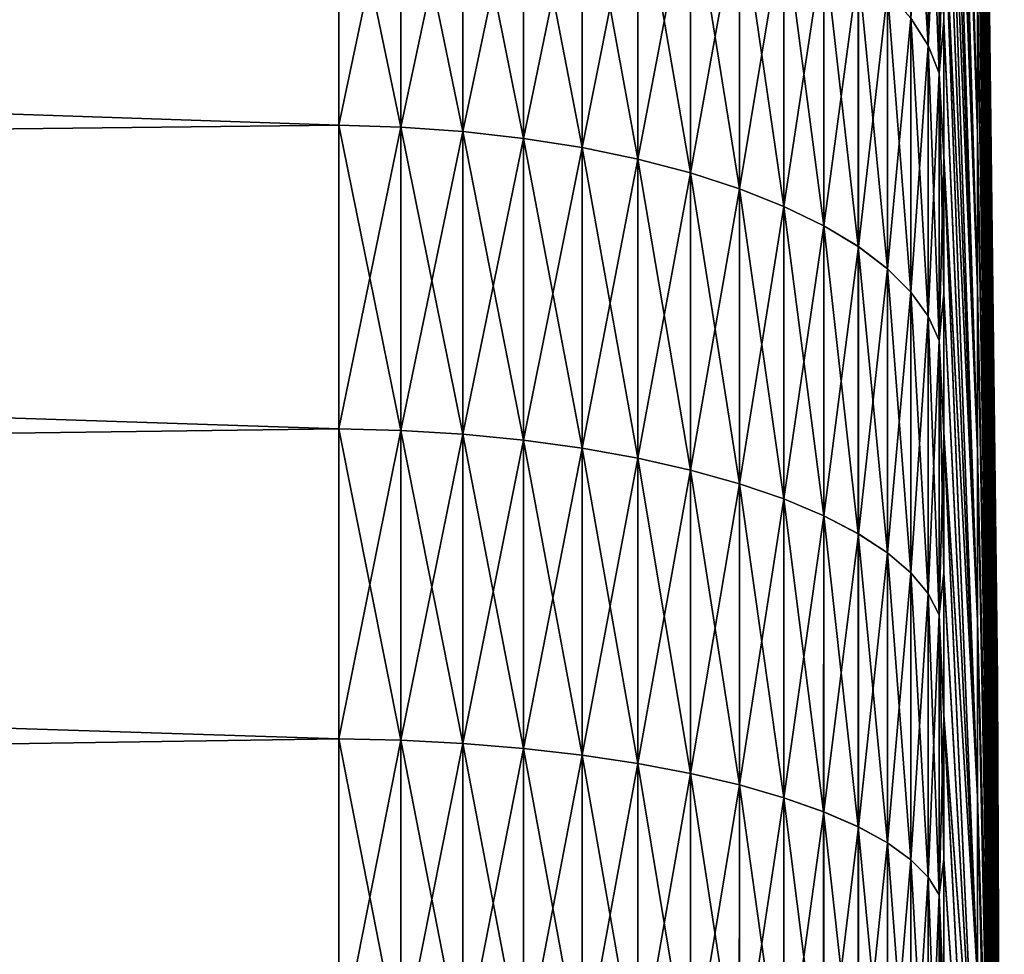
# Model space of a CAD drawing. Header units: metres. Extents: x -2 to 85, y -75 to 96.
# Tile 260 of 444: x 29.12 to 31.5, y -34.64 to -32.38. Entities that reach past the tile are written whole.
import ezdxf

# ---------------------------------------------------------------- set-up
doc = ezdxf.new("R2010")
doc.units = ezdxf.units.M
doc.layers.add('solid_20204500', color=7, linetype='CONTINUOUS')

msp = doc.modelspace()

# ---------------------------------------------------------------- linework, layer by layer
at = {"layer": 'solid_20204500'}
for points in [[(31.435064, -32.656528, 6.031534), (31.354046, -29.721312, 8.79753), (31.354046, -29.990807, 9.04357)], [(31.435064, -32.302101, 5.697899), (31.354046, -29.721312, 8.79753), (31.435064, -32.656528, 6.031534)], [(31.435064, -32.656528, -6.031534), (31.35405, -29.988592, -9.041337), (31.35405, -29.719158, -8.795232)], [(31.435064, -32.656528, -6.031534), (31.35405, -29.719158, -8.795232), (31.435064, -32.302101, -5.697899)], [(31.435064, -29.941954), (31.483782, -33.972858), (31.483782, -33.980206, -0.243153)], [(31.435064, -29.941954), (31.435064, -29.956656, 0.486533), (31.483782, -33.972858)], [(31.435064, -29.956656, -0.486533), (31.435064, -29.941954), (31.483782, -33.980206, -0.243153)], [(31.435064, -29.956656, 0.486533), (31.483782, -33.980206, 0.243153), (31.483782, -33.972858)], [(31.435064, -29.956656, 0.486533), (31.435064, -30.000706, 0.97129), (31.483782, -33.980206, 0.243153)], [(31.435064, -29.956656, -0.486533), (31.483782, -33.980206, -0.243153), (31.483782, -34.00222, -0.485418)], [(31.435064, -30.000706, -0.97129), (31.435064, -29.956656, -0.486533), (31.483782, -34.00222, -0.485418)], [(31.435064, -32.656528, 6.031534), (31.354046, -29.990807, 9.04357), (31.354046, -30.267609, 9.281356)], [(31.435064, -32.656528, -6.031534), (31.35405, -30.265339, -9.279192), (31.35405, -29.988592, -9.041337)], [(31.435064, -30.000706, 0.97129), (31.483782, -34.00222, 0.485418), (31.483782, -33.980206, 0.243153)], [(31.435064, -30.000706, 0.97129), (31.435064, -30.073946, 1.452503), (31.483782, -34.00222, 0.485418)], [(31.435064, -30.000706, -0.97129), (31.483782, -34.00222, -0.485418), (31.483782, -34.038826, -0.725912)], [(31.435064, -30.073946, -1.452503), (31.435064, -30.000706, -0.97129), (31.483782, -34.038826, -0.725912)], [(31.435064, -30.073946, 1.452503), (31.483782, -34.038826, 0.725912), (31.483782, -34.00222, 0.485418)], [(31.435064, -30.073946, 1.452503), (31.435064, -30.176105, 1.928417), (31.483782, -34.038826, 0.725912)], [(31.435064, -30.073946, -1.452503), (31.483782, -34.038826, -0.725912), (31.483782, -34.089882, -0.963758)], [(31.435064, -30.176105, -1.928417), (31.435064, -30.073946, -1.452503), (31.483782, -34.089882, -0.963758)], [(31.435064, -30.176105, 1.928417), (31.483782, -34.089882, 0.963758), (31.483782, -34.038826, 0.725912)], [(31.435064, -30.176105, 1.928417), (31.435064, -30.306814, 2.397293), (31.483782, -34.089882, 0.963758)], [(31.435064, -30.176105, -1.928417), (31.483782, -34.089882, -0.963758), (31.483782, -34.155205, -1.198087)], [(31.435064, -30.306814, -2.397293), (31.435064, -30.176105, -1.928417), (31.483782, -34.155205, -1.198087)], [(31.435064, -33.030449, 6.343161), (31.354046, -30.267609, 9.281356), (31.354046, -30.551468, 9.510674)], [(31.435064, -32.656528, 6.031534), (31.354046, -30.267609, 9.281356), (31.435064, -33.030449, 6.343161)], [(31.435064, -33.030449, -6.343161), (31.35405, -30.549143, -9.50858), (31.35405, -30.265339, -9.279192)], [(31.435064, -33.030449, -6.343161), (31.35405, -30.265339, -9.279192), (31.435064, -32.656528, -6.031534)], [(31.435064, -30.306814, 2.397293), (31.483782, -34.155205, 1.198087), (31.483782, -34.089882, 0.963758)], [(31.435064, -30.306814, 2.397293), (31.435064, -30.465595, 2.857423), (31.483782, -34.155205, 1.198087)], [(31.435064, -30.306814, -2.397293), (31.483782, -34.155205, -1.198087), (31.483782, -34.234558, -1.428044)], [(31.435064, -30.465595, -2.857423), (31.435064, -30.306814, -2.397293), (31.483782, -34.234558, -1.428044)], [(31.435064, -30.465595, 2.857423), (31.483782, -34.234558, 1.428044), (31.483782, -34.155205, 1.198087)], [(31.435064, -30.465595, 2.857423), (31.435064, -30.651869, 3.307125), (31.483782, -34.234558, 1.428044)], [(31.435064, -30.465595, -2.857423), (31.483782, -34.234558, -1.428044), (31.483782, -34.327652, -1.65279)], [(31.435064, -30.651869, -3.307125), (31.435064, -30.465595, -2.857423), (31.483782, -34.327652, -1.65279)], [(31.435064, -33.030449, 6.343161), (31.354046, -30.551468, 9.510674), (31.354046, -30.842123, 9.731312)], [(31.435064, -33.030449, -6.343161), (31.35405, -30.839746, -9.729292), (31.35405, -30.549143, -9.50858)], [(31.435064, -30.651869, 3.307125), (31.483782, -34.327652, 1.65279), (31.483782, -34.234558, 1.428044)], [(31.435064, -30.651869, 3.307125), (31.435064, -30.864954, 3.744761), (31.483782, -34.327652, 1.65279)], [(31.435064, -30.651869, -3.307125), (31.483782, -34.327652, -1.65279), (31.483782, -34.434143, -1.871505)], [(31.435064, -30.864954, -3.744761), (31.435064, -30.651869, -3.307125), (31.483782, -34.434143, -1.871505)], [(31.435064, -33.422508, 6.631642), (31.354046, -30.842123, 9.731312), (31.354046, -31.139307, 9.943069)], [(31.435064, -33.030449, 6.343161), (31.354046, -30.842123, 9.731312), (31.435064, -33.422508, 6.631642)], [(31.435064, -33.422508, -6.631642), (31.35405, -31.136885, -9.941126), (31.35405, -30.839746, -9.729292)], [(31.435064, -33.422508, -6.631642), (31.35405, -30.839746, -9.729292), (31.435064, -33.030449, -6.343161)], [(31.435064, -30.864954, 3.744761), (31.483782, -34.434143, 1.871505), (31.483782, -34.327652, 1.65279)], [(31.435064, -30.864954, 3.744761), (31.435064, -31.104074, 4.168732), (31.483782, -34.434143, 1.871505)], [(31.435064, -30.864954, -3.744761), (31.483782, -34.434143, -1.871505), (31.483782, -34.55365, -2.083392)], [(31.435064, -31.104074, -4.168732), (31.435064, -30.864954, -3.744761), (31.483782, -34.55365, -2.083392)], [(31.435064, -31.104074, 4.168732), (31.483782, -34.55365, 2.083392), (31.483782, -34.434143, 1.871505)], [(31.435064, -31.104074, 4.168732), (31.435064, -31.368359, 4.577492), (31.483782, -34.55365, 2.083392)], [(31.435064, -31.104074, -4.168732), (31.483782, -34.55365, -2.083392), (31.483782, -34.68573, -2.287677)], [(31.435064, -31.368359, -4.577492), (31.435064, -31.104074, -4.168732), (31.483782, -34.68573, -2.287677)], [(31.435064, -33.422508, 6.631642), (31.354046, -31.139307, 9.943069), (31.354044, -31.442751, 10.145753)], [(31.435064, -33.422508, -6.631642), (31.35405, -31.440289, -10.14389), (31.35405, -31.136885, -9.941126)], [(31.435064, -31.368359, 4.577492), (31.483782, -34.68573, 2.287677), (31.483782, -34.55365, 2.083392)], [(31.435064, -31.368359, 4.577492), (31.435064, -31.656839, 4.969549), (31.483782, -34.68573, 2.287677)], [(31.435064, -31.368359, -4.577492), (31.483782, -34.68573, -2.287677), (31.483782, -34.829903, -2.483613)], [(31.435064, -31.656839, -4.969549), (31.435064, -31.368359, -4.577492), (31.483782, -34.829903, -2.483613)], [(31.435064, -33.831268, 6.895925), (31.354044, -31.442751, 10.145753), (31.354044, -31.752176, 10.339179)], [(31.435064, -33.422508, 6.631642), (31.354044, -31.442751, 10.145753), (31.435064, -33.831268, 6.895925)], [(31.435064, -33.831268, -6.895925), (31.35405, -31.749676, -10.337397), (31.35405, -31.440289, -10.14389)], [(31.435064, -33.831268, -6.895925), (31.35405, -31.440289, -10.14389), (31.435064, -33.422508, -6.631642)], [(31.435064, -31.656839, 4.969549), (31.483782, -34.829903, 2.483613), (31.483782, -34.68573, 2.287677)], [(31.435064, -31.656839, 4.969549), (31.435064, -31.968466, 5.343473), (31.483782, -34.829903, 2.483613)], [(31.435064, -31.656839, -4.969549), (31.483782, -34.829903, -2.483613), (31.483782, -34.985641, -2.670488)], [(31.435064, -31.968466, -5.343473), (31.435064, -31.656839, -4.969549), (31.483782, -34.985641, -2.670488)], [(31.274366, -32.377644, -11.194932), (31.27437, -31.736223, -10.849078), (31.316031, -32.443272, -11.064257)], [(31.27437, -31.736223, -10.849078), (31.316036, -31.809338, -10.72244), (31.316031, -32.443272, -11.064257)], [(31.435064, -33.831268, 6.895925), (31.354044, -31.752176, 10.339179), (31.354044, -32.067303, 10.523171)], [(31.435064, -33.831268, -6.895925), (31.35405, -32.064766, -10.521469), (31.35405, -31.749676, -10.337397)], [(31.274426, -32.377644, 11.195197), (31.31609, -32.443272, 11.064522), (31.316093, -31.809338, 10.722704)], [(31.316031, -32.443272, -11.064257), (31.316036, -31.809338, -10.72244), (31.34268, -32.510456, -10.930484)], [(31.316036, -31.809338, -10.72244), (31.342684, -31.884186, -10.592799), (31.34268, -32.510456, -10.930484)], [(31.316093, -31.809338, 10.722704), (31.31609, -32.443272, 11.064522), (31.342741, -31.884186, 10.593064)], [(31.31609, -32.443272, 11.064522), (31.342737, -32.510456, 10.930749), (31.342741, -31.884186, 10.593064)], [(31.35405, -32.385269, -10.695939), (31.34268, -32.510456, -10.930484), (31.342684, -31.884186, -10.592799)], [(31.35405, -32.064766, -10.521469), (31.35405, -32.385269, -10.695939), (31.342684, -31.884186, -10.592799)], [(31.354044, -32.067303, 10.523171), (31.342741, -31.884186, 10.593064), (31.342737, -32.510456, 10.930749)], [(13.349999, -32.075829, 12.673226), (29.895048, -32.635792, 12.435767), (29.895052, -31.921793, 12.102829)], [(13.35, -32.075855, -12.673126), (29.895, -31.921738, -12.102802), (29.894997, -32.635738, -12.435747)], [(29.894997, -32.635738, -12.435747), (29.895, -31.921738, -12.102802), (30.044464, -32.640308, -12.425058)], [(29.895, -31.921738, -12.102802), (30.04447, -31.926918, -12.092395), (30.044464, -32.640308, -12.425058)], [(29.895052, -31.921793, 12.102829), (29.895048, -32.635792, 12.435767), (30.044535, -31.926918, 12.092667)], [(29.895048, -32.635792, 12.435767), (30.044531, -32.640308, 12.425329), (30.044535, -31.926918, 12.092667)], [(30.044464, -32.640308, -12.425058), (30.04447, -31.926918, -12.092395), (30.194118, -32.650955, -12.400377)], [(30.04447, -31.926918, -12.092395), (30.194124, -31.93898, -12.068376), (30.194118, -32.650955, -12.400377)], [(30.044535, -31.926918, 12.092667), (30.044531, -32.640308, 12.425329), (30.194189, -31.93898, 12.068646)], [(30.044531, -32.640308, 12.425329), (30.194185, -32.650955, 12.400648), (30.194189, -31.93898, 12.068646)], [(30.194118, -32.650955, -12.400377), (30.194124, -31.93898, -12.068376), (30.340282, -32.667545, -12.361913)], [(30.194124, -31.93898, -12.068376), (30.340288, -31.957781, -12.030941), (30.340282, -32.667545, -12.361913)], [(30.194189, -31.93898, 12.068646), (30.194185, -32.650955, 12.400648), (30.340353, -31.957781, 12.03121)], [(30.194185, -32.650955, 12.400648), (30.340349, -32.667545, 12.362183), (30.340353, -31.957781, 12.03121)], [(30.340282, -32.667545, -12.361913), (30.340288, -31.957781, -12.030941), (30.481457, -32.689915, -12.310059)], [(30.340288, -31.957781, -12.030941), (30.481461, -31.983128, -11.980474), (30.481457, -32.689915, -12.310059)], [(30.340353, -31.957781, 12.03121), (30.340349, -32.667545, 12.362183), (30.481525, -31.983128, 11.980743)], [(30.340349, -32.667545, 12.362183), (30.481522, -32.689915, 12.310328), (30.481525, -31.983128, 11.980743)], [(30.481457, -32.689915, -12.310059), (30.481461, -31.983128, -11.980474), (30.616186, -32.717827, -12.245348)], [(30.481461, -31.983128, -11.980474), (30.616192, -32.014755, -11.917497), (30.616186, -32.717827, -12.245348)], [(30.481525, -31.983128, 11.980743), (30.481522, -32.689915, 12.310328), (30.616255, -32.014755, 11.917765)], [(31.435064, -31.968466, 5.343473), (31.483782, -34.985641, 2.670488), (31.483782, -34.829903, 2.483613)], [(31.435064, -31.968466, 5.343473), (31.435064, -32.302101, 5.697899), (31.483782, -34.985641, 2.670488)], [(31.435064, -31.968466, -5.343473), (31.483782, -34.985641, -2.670488), (31.483782, -35.152382, -2.847618)], [(31.435064, -32.302101, -5.697899), (31.435064, -31.968466, -5.343473), (31.483782, -35.152382, -2.847618)], [(30.481522, -32.689915, 12.310328), (30.616251, -32.717827, 12.245616), (30.616255, -32.014755, 11.917765)], [(30.616186, -32.717827, -12.245348), (30.616192, -32.014755, -11.917497), (30.74309, -32.750999, -12.168446)], [(30.616192, -32.014755, -11.917497), (30.743095, -32.052345, -11.842653), (30.74309, -32.750999, -12.168446)], [(30.616255, -32.014755, 11.917765), (30.616251, -32.717827, 12.245616), (30.743158, -32.052345, 11.84292)], [(30.616251, -32.717827, 12.245616), (30.743155, -32.750999, 12.168713), (30.743158, -32.052345, 11.84292)], [(30.74309, -32.750999, -12.168446), (30.743095, -32.052345, -11.842653), (30.860863, -32.789093, -12.080142)], [(30.743095, -32.052345, -11.842653), (30.860868, -32.095505, -11.756714), (30.860863, -32.789093, -12.080142)], [(30.743158, -32.052345, 11.84292), (30.743155, -32.750999, 12.168713), (30.860931, -32.095505, 11.75698)], [(13.349999, -32.075829, 12.673226), (13.349999, -32.822105, 12.995996), (29.895048, -32.635792, 12.435767)], [(13.35, -32.822124, -12.995893), (13.35, -32.075855, -12.673126), (29.894997, -32.635738, -12.435747)], [(31.354044, -32.387844, 10.69756), (31.354044, -32.067303, 10.523171), (31.342737, -32.510456, 10.930749)], [(31.435064, -34.255238, 7.135046), (31.354044, -32.067303, 10.523171), (31.354044, -32.387844, 10.69756)], [(31.435064, -33.831268, 6.895925), (31.354044, -32.067303, 10.523171), (31.435064, -34.255238, 7.135046)], [(31.435064, -34.255238, -7.135046), (31.35405, -32.385269, -10.695939), (31.35405, -32.064766, -10.521469)], [(31.435064, -34.255238, -7.135046), (31.35405, -32.064766, -10.521469), (31.435064, -33.831268, -6.895925)], [(30.743155, -32.750999, 12.168713), (30.860928, -32.789093, 12.080409), (30.860931, -32.095505, 11.75698)], [(30.860863, -32.789093, -12.080142), (30.860868, -32.095505, -11.756714), (30.968294, -32.831711, -11.981344)], [(30.860868, -32.095505, -11.756714), (30.9683, -32.143795, -11.660561), (30.968294, -32.831711, -11.981344)], [(30.860931, -32.095505, 11.75698), (30.860928, -32.789093, 12.080409), (30.968363, -32.143795, 11.660827)], [(30.860928, -32.789093, 12.080409), (30.968359, -32.831711, 11.98161), (30.968363, -32.143795, 11.660827)], [(30.968294, -32.831711, -11.981344), (30.9683, -32.143795, -11.660561), (31.064281, -32.878414, -11.873067)], [(30.9683, -32.143795, -11.660561), (31.064287, -32.19672, -11.555182), (31.064281, -32.878414, -11.873067)], [(30.968363, -32.143795, 11.660827), (30.968359, -32.831711, 11.98161), (31.064348, -32.19672, 11.555449)], [(30.968359, -32.831711, 11.98161), (31.064346, -32.878414, 11.873333), (31.064348, -32.19672, 11.555449)], [(31.064281, -32.878414, -11.873067), (31.064287, -32.19672, -11.555182), (31.147839, -32.92873, -11.756424)], [(31.064287, -32.19672, -11.555182), (31.147844, -32.253731, -11.441663), (31.147839, -32.92873, -11.756424)], [(31.064348, -32.19672, 11.555449), (31.064346, -32.878414, 11.873333), (31.147905, -32.253731, 11.441928)], [(31.064346, -32.878414, 11.873333), (31.147902, -32.92873, 11.756689), (31.147905, -32.253731, 11.441928)], [(31.147839, -32.92873, -11.756424), (31.147844, -32.253731, -11.441663), (31.218105, -32.98214, -11.632613)], [(31.147844, -32.253731, -11.441663), (31.218111, -32.314247, -11.321166), (31.218105, -32.98214, -11.632613)], [(31.147905, -32.253731, 11.441928), (31.147902, -32.92873, 11.756689), (31.21817, -32.314247, 11.321431)], [(31.147902, -32.92873, 11.756689), (31.218168, -32.98214, 11.632877), (31.21817, -32.314247, 11.321431)], [(31.218105, -32.98214, -11.632613), (31.218111, -32.314247, -11.321166), (31.274361, -33.03809, -11.502906)], [(31.218111, -32.314247, -11.321166), (31.274366, -32.377644, -11.194932), (31.274361, -33.03809, -11.502906)], [(31.21817, -32.314247, 11.321431), (31.218168, -32.98214, 11.632877), (31.274426, -32.377644, 11.195197)], [(31.435064, -32.302101, 5.697899), (31.483782, -35.152382, 2.847618), (31.483782, -34.985641, 2.670488)], [(31.435064, -32.302101, 5.697899), (31.435064, -32.656528, 6.031534), (31.483782, -35.152382, 2.847618)], [(31.435064, -32.302101, -5.697899), (31.483782, -35.152382, -2.847618), (31.483782, -35.329514, -3.014358)], [(31.435064, -32.656528, -6.031534), (31.435064, -32.302101, -5.697899), (31.483782, -35.329514, -3.014358)], [(31.218168, -32.98214, 11.632877), (31.274422, -33.03809, 11.503171), (31.274426, -32.377644, 11.195197)], [(31.274361, -33.03809, -11.502906), (31.274366, -32.377644, -11.194932), (31.316027, -33.096008, -11.368636)], [(31.274366, -32.377644, -11.194932), (31.316031, -32.443272, -11.064257), (31.316027, -33.096008, -11.368636)], [(31.274426, -32.377644, 11.195197), (31.274422, -33.03809, 11.503171), (31.31609, -32.443272, 11.064522)], [(31.35405, -32.385269, -10.695939), (31.35405, -32.710896, -10.860648), (31.34268, -32.510456, -10.930484)], [(31.354044, -32.713501, 10.862188), (31.354044, -32.387844, 10.69756), (31.342737, -32.510456, 10.930749)], [(31.435064, -34.255238, 7.135046), (31.354044, -32.387844, 10.69756), (31.354044, -32.713501, 10.862188)], [(31.435064, -34.255238, -7.135046), (31.35405, -32.710896, -10.860648), (31.35405, -32.385269, -10.695939)], [(31.274422, -33.03809, 11.503171), (31.316088, -33.096008, 11.3689), (31.31609, -32.443272, 11.064522)], [(31.316027, -33.096008, -11.368636), (31.316031, -32.443272, -11.064257), (31.342674, -33.155296, -11.231183)], [(31.316031, -32.443272, -11.064257), (31.34268, -32.510456, -10.930484), (31.342674, -33.155296, -11.231183)], [(31.31609, -32.443272, 11.064522), (31.316088, -33.096008, 11.3689), (31.342737, -32.510456, 10.930749)], [(31.316088, -33.096008, 11.3689), (31.342735, -33.155296, 11.231447), (31.342737, -32.510456, 10.930749)], [(31.35405, -33.041344, -11.015446), (31.342674, -33.155296, -11.231183), (31.34268, -32.510456, -10.930484)], [(31.35405, -32.710896, -10.860648), (31.35405, -33.041344, -11.015446), (31.34268, -32.510456, -10.930484)], [(31.354044, -32.713501, 10.862188), (31.342737, -32.510456, 10.930749), (31.342735, -33.155296, 11.231447)], [(13.349999, -32.822105, 12.995996), (29.895046, -33.367935, 12.726628), (29.895048, -32.635792, 12.435767)], [(13.35, -32.822124, -12.995893), (29.894997, -32.635738, -12.435747), (29.894993, -33.367889, -12.726612)], [(29.894993, -33.367889, -12.726612), (29.894997, -32.635738, -12.435747), (30.044458, -33.371834, -12.715678)], [(29.894997, -32.635738, -12.435747), (30.044464, -32.640308, -12.425058), (30.044458, -33.371834, -12.715678)], [(29.895048, -32.635792, 12.435767), (29.895046, -33.367935, 12.726628), (30.044531, -32.640308, 12.425329)], [(29.895046, -33.367935, 12.726628), (30.044527, -33.371834, 12.715949), (30.044531, -32.640308, 12.425329)], [(30.044458, -33.371834, -12.715678), (30.044464, -32.640308, -12.425058), (30.194113, -33.381027, -12.69042)], [(30.044464, -32.640308, -12.425058), (30.194118, -32.650955, -12.400377), (30.194113, -33.381027, -12.69042)], [(30.044531, -32.640308, 12.425329), (30.044527, -33.371834, 12.715949), (30.194185, -32.650955, 12.400648)], [(30.044527, -33.371834, 12.715949), (30.194181, -33.381027, 12.690691), (30.194185, -32.650955, 12.400648)], [(30.194113, -33.381027, -12.69042), (30.194118, -32.650955, -12.400377), (30.340279, -33.395355, -12.651056)], [(30.194118, -32.650955, -12.400377), (30.340282, -32.667545, -12.361913), (30.340279, -33.395355, -12.651056)], [(30.194185, -32.650955, 12.400648), (30.194181, -33.381027, 12.690691), (30.340349, -32.667545, 12.362183)], [(30.194181, -33.381027, 12.690691), (30.340345, -33.395355, 12.651325), (30.340349, -32.667545, 12.362183)], [(30.340279, -33.395355, -12.651056), (30.340282, -32.667545, -12.361913), (30.481451, -33.414669, -12.597989)], [(30.340282, -32.667545, -12.361913), (30.481457, -32.689915, -12.310059), (30.481451, -33.414669, -12.597989)], [(30.340349, -32.667545, 12.362183), (30.340345, -33.395355, 12.651325), (30.481522, -32.689915, 12.310328)], [(31.435064, -32.656528, 6.031534), (31.483782, -35.329514, 3.014358), (31.483782, -35.152382, 2.847618)], [(31.435064, -32.656528, 6.031534), (31.435064, -33.030449, 6.343161), (31.483782, -35.329514, 3.014358)], [(31.435064, -32.656528, -6.031534), (31.483782, -35.329514, -3.014358), (31.483782, -35.516388, -3.170099)], [(31.435064, -33.030449, -6.343161), (31.435064, -32.656528, -6.031534), (31.483782, -35.516388, -3.170099)], [(30.340345, -33.395355, 12.651325), (30.481518, -33.414669, 12.598258), (30.481522, -32.689915, 12.310328)], [(30.481451, -33.414669, -12.597989), (30.481457, -32.689915, -12.310059), (30.61618, -33.438774, -12.531765)], [(30.481457, -32.689915, -12.310059), (30.616186, -32.717827, -12.245348), (30.61618, -33.438774, -12.531765)], [(30.481522, -32.689915, 12.310328), (30.481518, -33.414669, 12.598258), (30.616251, -32.717827, 12.245616)], [(30.481518, -33.414669, 12.598258), (30.616247, -33.438774, 12.532033), (30.616251, -32.717827, 12.245616)], [(30.61618, -33.438774, -12.531765), (30.616186, -32.717827, -12.245348), (30.743084, -33.467419, -12.453064)], [(30.616186, -32.717827, -12.245348), (30.74309, -32.750999, -12.168446), (30.743084, -33.467419, -12.453064)], [(30.616251, -32.717827, 12.245616), (30.616247, -33.438774, 12.532033), (30.743155, -32.750999, 12.168713)], [(31.354044, -33.04398, 11.016904), (31.354044, -32.713501, 10.862188), (31.342735, -33.155296, 11.231447)], [(31.435064, -34.692875, 7.348131), (31.354044, -32.713501, 10.862188), (31.354044, -33.04398, 11.016904)], [(31.435064, -34.255238, 7.135046), (31.354044, -32.713501, 10.862188), (31.435064, -34.692875, 7.348131)], [(31.435064, -34.692875, -7.348131), (31.35405, -33.041344, -11.015446), (31.35405, -32.710896, -10.860648)], [(31.435064, -34.692875, -7.348131), (31.35405, -32.710896, -10.860648), (31.435064, -34.255238, -7.135046)], [(30.616247, -33.438774, 12.532033), (30.743151, -33.467419, 12.453331), (30.743155, -32.750999, 12.168713)], [(30.743084, -33.467419, -12.453064), (30.74309, -32.750999, -12.168446), (30.860857, -33.500313, -12.362695)], [(30.74309, -32.750999, -12.168446), (30.860863, -32.789093, -12.080142), (30.860857, -33.500313, -12.362695)], [(30.743155, -32.750999, 12.168713), (30.743151, -33.467419, 12.453331), (30.860928, -32.789093, 12.080409)], [(30.743151, -33.467419, 12.453331), (30.860924, -33.500313, 12.362962), (30.860928, -32.789093, 12.080409)], [(30.860857, -33.500313, -12.362695), (30.860863, -32.789093, -12.080142), (30.96829, -33.537113, -12.261586)], [(30.860863, -32.789093, -12.080142), (30.968294, -32.831711, -11.981344), (30.96829, -33.537113, -12.261586)], [(30.860928, -32.789093, 12.080409), (30.860924, -33.500313, 12.362962), (30.968359, -32.831711, 11.98161)], [(13.349999, -32.822105, 12.995996), (13.349999, -33.585873, 13.274864), (29.895046, -33.367935, 12.726628)], [(13.35, -33.585888, -13.274757), (13.35, -32.822124, -12.995893), (29.894993, -33.367889, -12.726612)], [(30.860924, -33.500313, 12.362962), (30.968355, -33.537113, 12.261852), (30.968359, -32.831711, 11.98161)], [(30.96829, -33.537113, -12.261586), (30.968294, -32.831711, -11.981344), (31.064278, -33.577442, -12.150777)], [(30.968294, -32.831711, -11.981344), (31.064281, -32.878414, -11.873067), (31.064278, -33.577442, -12.150777)], [(30.968359, -32.831711, 11.98161), (30.968355, -33.537113, 12.261852), (31.064346, -32.878414, 11.873333)], [(30.968355, -33.537113, 12.261852), (31.064342, -33.577442, 12.151042), (31.064346, -32.878414, 11.873333)], [(31.064278, -33.577442, -12.150777), (31.064281, -32.878414, -11.873067), (31.147833, -33.620892, -12.031405)], [(31.064281, -32.878414, -11.873067), (31.147839, -32.92873, -11.756424), (31.147833, -33.620892, -12.031405)], [(31.064346, -32.878414, 11.873333), (31.064342, -33.577442, 12.151042), (31.147902, -32.92873, 11.756689)], [(31.064342, -33.577442, 12.151042), (31.147898, -33.620892, 12.031671), (31.147902, -32.92873, 11.756689)], [(31.147833, -33.620892, -12.031405), (31.147839, -32.92873, -11.756424), (31.218102, -33.667007, -11.904698)], [(31.147839, -32.92873, -11.756424), (31.218105, -32.98214, -11.632613), (31.218102, -33.667007, -11.904698)], [(31.147902, -32.92873, 11.756689), (31.147898, -33.620892, 12.031671), (31.218168, -32.98214, 11.632877)], [(31.147898, -33.620892, 12.031671), (31.218164, -33.667007, 11.904963), (31.218168, -32.98214, 11.632877)], [(31.218102, -33.667007, -11.904698), (31.218105, -32.98214, -11.632613), (31.274357, -33.715324, -11.771957)], [(31.218105, -32.98214, -11.632613), (31.274361, -33.03809, -11.502906), (31.274357, -33.715324, -11.771957)], [(31.218168, -32.98214, 11.632877), (31.218164, -33.667007, 11.904963), (31.274422, -33.03809, 11.503171)], [(31.435064, -33.030449, 6.343161), (31.483782, -35.516388, 3.170099), (31.483782, -35.329514, 3.014358)], [(31.435064, -33.030449, 6.343161), (31.435064, -33.422508, 6.631642), (31.483782, -35.516388, 3.170099)], [(31.435064, -33.030449, -6.343161), (31.483782, -35.516388, -3.170099), (31.483782, -35.712322, -3.314272)], [(31.435064, -33.422508, -6.631642), (31.435064, -33.030449, -6.343161), (31.483782, -35.712322, -3.314272)], [(31.218164, -33.667007, 11.904963), (31.27442, -33.715324, 11.772223), (31.274422, -33.03809, 11.503171)], [(31.274357, -33.715324, -11.771957), (31.274361, -33.03809, -11.502906), (31.316021, -33.765335, -11.634547)], [(31.274361, -33.03809, -11.502906), (31.316027, -33.096008, -11.368636), (31.316021, -33.765335, -11.634547)], [(31.274422, -33.03809, 11.503171), (31.27442, -33.715324, 11.772223), (31.316088, -33.096008, 11.3689)], [(31.35405, -33.041344, -11.015446), (31.35405, -33.376316, -11.160191), (31.342674, -33.155296, -11.231183)], [(31.354044, -33.378979, 11.161566), (31.354044, -33.04398, 11.016904), (31.342735, -33.155296, 11.231447)], [(31.435064, -34.692875, 7.348131), (31.354044, -33.04398, 11.016904), (31.354044, -33.378979, 11.161566)], [(31.435064, -34.692875, -7.348131), (31.35405, -33.376316, -11.160191), (31.35405, -33.041344, -11.015446)], [(31.27442, -33.715324, 11.772223), (31.316084, -33.765335, 11.634812), (31.316088, -33.096008, 11.3689)], [(31.316021, -33.765335, -11.634547), (31.316027, -33.096008, -11.368636), (31.34267, -33.816536, -11.493879)], [(31.316027, -33.096008, -11.368636), (31.342674, -33.155296, -11.231183), (31.34267, -33.816536, -11.493879)], [(31.316088, -33.096008, 11.3689), (31.316084, -33.765335, 11.634812), (31.342735, -33.155296, 11.231447)], [(31.316084, -33.765335, 11.634812), (31.342731, -33.816536, 11.494143), (31.342735, -33.155296, 11.231447)], [(31.35405, -33.715508, -11.294753), (31.34267, -33.816536, -11.493879), (31.342674, -33.155296, -11.231183)], [(31.35405, -33.376316, -11.160191), (31.35405, -33.715508, -11.294753), (31.342674, -33.155296, -11.231183)], [(31.354044, -33.378979, 11.161566), (31.342735, -33.155296, 11.231447), (31.342731, -33.816536, 11.494143)], [(13.349999, -33.585873, 13.274864), (29.895042, -34.115757, 12.974425), (29.895046, -33.367935, 12.726628)], [(13.35, -33.585888, -13.274757), (29.894993, -33.367889, -12.726612), (29.894987, -34.115715, -12.974415)], [(29.894987, -34.115715, -12.974415), (29.894993, -33.367889, -12.726612), (30.044455, -34.119022, -12.963272)], [(29.894993, -33.367889, -12.726612), (30.044458, -33.371834, -12.715678), (30.044455, -34.119022, -12.963272)], [(29.895046, -33.367935, 12.726628), (29.895042, -34.115757, 12.974425), (30.044527, -33.371834, 12.715949)], [(29.895042, -34.115757, 12.974425), (30.044523, -34.119022, 12.963543), (30.044527, -33.371834, 12.715949)], [(30.044455, -34.119022, -12.963272), (30.044458, -33.371834, -12.715678), (30.194109, -34.126728, -12.937523)], [(30.044458, -33.371834, -12.715678), (30.194113, -33.381027, -12.69042), (30.194109, -34.126728, -12.937523)], [(30.044527, -33.371834, 12.715949), (30.044523, -34.119022, 12.963543), (30.194181, -33.381027, 12.690691)], [(30.044523, -34.119022, 12.963543), (30.194178, -34.126728, 12.937793), (30.194181, -33.381027, 12.690691)], [(30.194109, -34.126728, -12.937523), (30.194113, -33.381027, -12.69042), (30.340273, -34.138744, -12.897391)], [(30.194113, -33.381027, -12.69042), (30.340279, -33.395355, -12.651056), (30.340273, -34.138744, -12.897391)], [(30.194181, -33.381027, 12.690691), (30.194178, -34.126728, 12.937793), (30.340345, -33.395355, 12.651325)], [(31.354044, -33.718189, 11.296041), (31.354044, -33.378979, 11.161566), (31.342731, -33.816536, 11.494143)], [(31.435064, -35.142578, 7.534404), (31.354044, -33.378979, 11.161566), (31.354044, -33.718189, 11.296041)], [(31.435064, -34.692875, 7.348131), (31.354044, -33.378979, 11.161566), (31.435064, -35.142578, 7.534404)], [(31.435064, -35.142578, -7.534404), (31.35405, -33.715508, -11.294753), (31.35405, -33.376316, -11.160191)], [(31.435064, -35.142578, -7.534404), (31.35405, -33.376316, -11.160191), (31.435064, -34.692875, -7.348131)], [(30.194178, -34.126728, 12.937793), (30.340342, -34.138744, 12.897661), (30.340345, -33.395355, 12.651325)], [(30.340273, -34.138744, -12.897391), (30.340279, -33.395355, -12.651056), (30.481445, -34.154942, -12.843291)], [(30.340279, -33.395355, -12.651056), (30.481451, -33.414669, -12.597989), (30.481445, -34.154942, -12.843291)], [(30.340345, -33.395355, 12.651325), (30.340342, -34.138744, 12.897661), (30.481518, -33.414669, 12.598258)], [(30.340342, -34.138744, 12.897661), (30.481514, -34.154942, 12.84356), (30.481518, -33.414669, 12.598258)], [(30.481445, -34.154942, -12.843291), (30.481451, -33.414669, -12.597989), (30.616177, -34.175156, -12.775778)], [(30.481451, -33.414669, -12.597989), (30.61618, -33.438774, -12.531765), (30.616177, -34.175156, -12.775778)], [(30.481518, -33.414669, 12.598258), (30.481514, -34.154942, 12.84356), (30.616247, -33.438774, 12.532033)], [(30.481514, -34.154942, 12.84356), (30.616243, -34.175156, 12.776046), (30.616247, -33.438774, 12.532033)], [(30.616177, -34.175156, -12.775778), (30.61618, -33.438774, -12.531765), (30.74308, -34.199173, -12.695544)], [(30.61618, -33.438774, -12.531765), (30.743084, -33.467419, -12.453064), (30.74308, -34.199173, -12.695544)], [(30.616247, -33.438774, 12.532033), (30.616243, -34.175156, 12.776046), (30.743151, -33.467419, 12.453331)], [(31.435064, -33.422508, 6.631642), (31.483782, -35.712322, 3.314272), (31.483782, -35.516388, 3.170099)], [(31.435064, -33.422508, 6.631642), (31.435064, -33.831268, 6.895925), (31.483782, -35.712322, 3.314272)], [(31.435064, -33.422508, -6.631642), (31.483782, -35.712322, -3.314272), (31.483782, -35.916607, -3.446352)], [(31.435064, -33.831268, -6.895925), (31.435064, -33.422508, -6.631642), (31.483782, -35.916607, -3.446352)], [(30.616243, -34.175156, 12.776046), (30.743147, -34.199173, 12.695812), (30.743151, -33.467419, 12.453331)], [(30.74308, -34.199173, -12.695544), (30.743084, -33.467419, -12.453064), (30.860853, -34.226757, -12.603415)], [(30.743084, -33.467419, -12.453064), (30.860857, -33.500313, -12.362695), (30.860853, -34.226757, -12.603415)], [(30.743151, -33.467419, 12.453331), (30.743147, -34.199173, 12.695812), (30.860924, -33.500313, 12.362962)], [(30.743147, -34.199173, 12.695812), (30.86092, -34.226757, 12.603683), (30.860924, -33.500313, 12.362962)], [(30.860853, -34.226757, -12.603415), (30.860857, -33.500313, -12.362695), (30.968285, -34.257614, -12.500339)], [(30.860857, -33.500313, -12.362695), (30.96829, -33.537113, -12.261586), (30.968285, -34.257614, -12.500339)], [(30.860924, -33.500313, 12.362962), (30.86092, -34.226757, 12.603683), (30.968355, -33.537113, 12.261852)], [(30.86092, -34.226757, 12.603683), (30.968351, -34.257614, 12.500605), (30.968355, -33.537113, 12.261852)], [(30.968285, -34.257614, -12.500339), (30.96829, -33.537113, -12.261586), (31.064272, -34.291435, -12.387371)], [(30.96829, -33.537113, -12.261586), (31.064278, -33.577442, -12.150777), (31.064272, -34.291435, -12.387371)], [(30.968355, -33.537113, 12.261852), (30.968351, -34.257614, 12.500605), (31.064342, -33.577442, 12.151042)], [(30.968351, -34.257614, 12.500605), (31.064339, -34.291435, 12.387637), (31.064342, -33.577442, 12.151042)], [(31.064272, -34.291435, -12.387371), (31.064278, -33.577442, -12.150777), (31.147829, -34.327869, -12.265676)], [(31.064278, -33.577442, -12.150777), (31.147833, -33.620892, -12.031405), (31.147829, -34.327869, -12.265676)], [(31.064342, -33.577442, 12.151042), (31.064339, -34.291435, 12.387637), (31.147898, -33.620892, 12.031671)], [(13.349999, -33.585873, 13.274864), (13.349999, -34.364552, 13.508889), (29.895042, -34.115757, 12.974425)], [(13.35, -34.364563, -13.50878), (13.35, -33.585888, -13.274757), (29.894987, -34.115715, -12.974415)], [(31.064339, -34.291435, 12.387637), (31.147894, -34.327869, 12.265941), (31.147898, -33.620892, 12.031671)], [(31.147829, -34.327869, -12.265676), (31.147833, -33.620892, -12.031405), (31.218096, -34.366543, -12.136501)], [(31.147833, -33.620892, -12.031405), (31.218102, -33.667007, -11.904698), (31.218096, -34.366543, -12.136501)], [(31.147898, -33.620892, 12.031671), (31.147894, -34.327869, 12.265941), (31.218164, -33.667007, 11.904963)], [(31.147894, -34.327869, 12.265941), (31.218161, -34.366543, 12.136766), (31.218164, -33.667007, 11.904963)], [(31.218096, -34.366543, -12.136501), (31.218102, -33.667007, -11.904698), (31.274351, -34.407055, -12.001177)], [(31.218102, -33.667007, -11.904698), (31.274357, -33.715324, -11.771957), (31.274351, -34.407055, -12.001177)], [(31.218164, -33.667007, 11.904963), (31.218161, -34.366543, 12.136766), (31.27442, -33.715324, 11.772223)], [(31.218161, -34.366543, 12.136766), (31.274416, -34.407055, 12.001441), (31.27442, -33.715324, 11.772223)], [(31.274351, -34.407055, -12.001177), (31.274357, -33.715324, -11.771957), (31.316017, -34.448994, -11.861091)], [(31.274357, -33.715324, -11.771957), (31.316021, -33.765335, -11.634547), (31.316017, -34.448994, -11.861091)], [(31.27442, -33.715324, 11.772223), (31.274416, -34.407055, 12.001441), (31.316084, -33.765335, 11.634812)], [(31.35405, -33.715508, -11.294753), (31.35405, -34.058613, -11.41901), (31.34267, -33.816536, -11.493879)], [(31.354044, -34.061291, 11.420206), (31.354044, -33.718189, 11.296041), (31.342731, -33.816536, 11.494143)], [(31.435064, -35.142578, 7.534404), (31.354044, -33.718189, 11.296041), (31.354044, -34.061291, 11.420206)], [(31.435064, -35.142578, -7.534404), (31.35405, -34.058613, -11.41901), (31.35405, -33.715508, -11.294753)], [(31.274416, -34.407055, 12.001441), (31.31608, -34.448994, 11.861355), (31.316084, -33.765335, 11.634812)], [(31.316017, -34.448994, -11.861091), (31.316021, -33.765335, -11.634547), (31.342665, -34.491928, -11.717684)], [(31.316021, -33.765335, -11.634547), (31.34267, -33.816536, -11.493879), (31.342665, -34.491928, -11.717684)], [(31.316084, -33.765335, 11.634812), (31.31608, -34.448994, 11.861355), (31.342731, -33.816536, 11.494143)], [(31.31608, -34.448994, 11.861355), (31.342728, -34.491928, 11.717948), (31.342731, -33.816536, 11.494143)], [(31.35405, -34.405315, -11.532849), (31.342665, -34.491928, -11.717684), (31.34267, -33.816536, -11.493879)], [(31.35405, -34.058613, -11.41901), (31.35405, -34.405315, -11.532849), (31.34267, -33.816536, -11.493879)], [(31.354044, -34.061291, 11.420206), (31.342731, -33.816536, 11.494143), (31.342728, -34.491928, 11.717948)], [(31.435064, -33.831268, 6.895925), (31.483782, -35.916607, 3.446352), (31.483782, -35.712322, 3.314272)], [(31.435064, -33.831268, 6.895925), (31.435064, -34.255238, 7.135046), (31.483782, -35.916607, 3.446352)], [(31.435064, -33.831268, -6.895925), (31.483782, -35.916607, -3.446352), (31.483782, -36.128494, -3.565856)], [(31.435064, -34.255238, -7.135046), (31.435064, -33.831268, -6.895925), (31.483782, -36.128494, -3.565856)], [(31.483782, -33.972858), (31.483782, -33.980206, 0.243153), (31.5, -38)], [(31.483782, -33.980206, -0.243153), (31.483782, -33.972858), (31.5, -38)], [(31.483782, -33.980206, 0.243153), (31.483782, -34.00222, 0.485418), (31.5, -38)], [(31.483782, -34.00222, -0.485418), (31.483782, -33.980206, -0.243153), (31.5, -38)], [(31.483782, -34.00222, 0.485418), (31.483782, -34.038826, 0.725912), (31.5, -38)], [(31.483782, -34.038826, -0.725912), (31.483782, -34.00222, -0.485418), (31.5, -38)], [(31.483782, -34.038826, 0.725912), (31.483782, -34.089882, 0.963758), (31.5, -38)], [(31.483782, -34.089882, -0.963758), (31.483782, -34.038826, -0.725912), (31.5, -38)], [(31.354044, -34.407978, 11.53395), (31.354044, -34.061291, 11.420206), (31.342728, -34.491928, 11.717948)], [(31.435064, -35.602707, 7.693185), (31.354044, -34.061291, 11.420206), (31.354044, -34.407978, 11.53395)], [(31.435064, -35.142578, 7.534404), (31.354044, -34.061291, 11.420206), (31.435064, -35.602707, 7.693185)], [(31.435064, -35.602707, -7.693185), (31.35405, -34.405315, -11.532849), (31.35405, -34.058613, -11.41901)], [(31.435064, -35.602707, -7.693185), (31.35405, -34.058613, -11.41901), (31.435064, -35.142578, -7.534404)], [(31.483782, -34.089882, 0.963758), (31.483782, -34.155205, 1.198087), (31.5, -38)], [(31.483782, -34.155205, -1.198087), (31.483782, -34.089882, -0.963758), (31.5, -38)], [(13.349999, -34.364552, 13.508889), (29.895039, -34.87672, 13.178323), (29.895042, -34.115757, 12.974425)], [(13.35, -34.364563, -13.50878), (29.894987, -34.115715, -12.974415), (29.894983, -34.876686, -13.178316)], [(29.894983, -34.876686, -13.178316), (29.894987, -34.115715, -12.974415), (30.044449, -34.879341, -13.167003)], [(29.894987, -34.115715, -12.974415), (30.044455, -34.119022, -12.963272), (30.044449, -34.879341, -13.167003)], [(29.895042, -34.115757, 12.974425), (29.895039, -34.87672, 13.178323), (30.044523, -34.119022, 12.963543)], [(29.895039, -34.87672, 13.178323), (30.044519, -34.879341, 13.167274), (30.044523, -34.119022, 12.963543)], [(30.044449, -34.879341, -13.167003), (30.044455, -34.119022, -12.963272), (30.194103, -34.88554, -13.140848)], [(30.044455, -34.119022, -12.963272), (30.194109, -34.126728, -12.937523), (30.194103, -34.88554, -13.140848)], [(30.044523, -34.119022, 12.963543), (30.044519, -34.879341, 13.167274), (30.194178, -34.126728, 12.937793)], [(30.044519, -34.879341, 13.167274), (30.194174, -34.88554, 13.141119), (30.194178, -34.126728, 12.937793)], [(30.194103, -34.88554, -13.140848), (30.194109, -34.126728, -12.937523), (30.340267, -34.895199, -13.100087)], [(30.194109, -34.126728, -12.937523), (30.340273, -34.138744, -12.897391), (30.340267, -34.895199, -13.100087)], [(30.194178, -34.126728, 12.937793), (30.194174, -34.88554, 13.141119), (30.340342, -34.138744, 12.897661)], [(30.194174, -34.88554, 13.141119), (30.340338, -34.895199, 13.100356), (30.340342, -34.138744, 12.897661)], [(30.340267, -34.895199, -13.100087), (30.340273, -34.138744, -12.897391), (30.48144, -34.908222, -13.045136)], [(30.340273, -34.138744, -12.897391), (30.481445, -34.154942, -12.843291), (30.48144, -34.908222, -13.045136)], [(30.340342, -34.138744, 12.897661), (30.340338, -34.895199, 13.100356), (30.481514, -34.154942, 12.84356)], [(30.340338, -34.895199, 13.100356), (30.48151, -34.908222, 13.045405), (30.481514, -34.154942, 12.84356)], [(30.48144, -34.908222, -13.045136), (30.481445, -34.154942, -12.843291), (30.616171, -34.924477, -12.976562)], [(30.481445, -34.154942, -12.843291), (30.616177, -34.175156, -12.775778), (30.616171, -34.924477, -12.976562)], [(30.481514, -34.154942, 12.84356), (30.48151, -34.908222, 13.045405), (30.616243, -34.175156, 12.776046)], [(30.48151, -34.908222, 13.045405), (30.61624, -34.924477, 12.97683), (30.616243, -34.175156, 12.776046)], [(30.616171, -34.924477, -12.976562), (30.616177, -34.175156, -12.775778), (30.743074, -34.94379, -12.895067)], [(30.616177, -34.175156, -12.775778), (30.74308, -34.199173, -12.695544), (30.743074, -34.94379, -12.895067)], [(30.616243, -34.175156, 12.776046), (30.61624, -34.924477, 12.97683), (30.743147, -34.199173, 12.695812)], [(31.483782, -34.155205, 1.198087), (31.483782, -34.234558, 1.428044), (31.5, -38)], [(31.483782, -34.234558, -1.428044), (31.483782, -34.155205, -1.198087), (31.5, -38)], [(30.61624, -34.924477, 12.97683), (30.743143, -34.94379, 12.895335), (30.743147, -34.199173, 12.695812)], [(30.743074, -34.94379, -12.895067), (30.74308, -34.199173, -12.695544), (30.860847, -34.965969, -12.801491)], [(30.74308, -34.199173, -12.695544), (30.860853, -34.226757, -12.603415), (30.860847, -34.965969, -12.801491)], [(30.743147, -34.199173, 12.695812), (30.743143, -34.94379, 12.895335), (30.86092, -34.226757, 12.603683)], [(30.743143, -34.94379, 12.895335), (30.860916, -34.965969, 12.801758), (30.86092, -34.226757, 12.603683)], [(30.860847, -34.965969, -12.801491), (30.860853, -34.226757, -12.603415), (30.968281, -34.990784, -12.696794)], [(30.860853, -34.226757, -12.603415), (30.968285, -34.257614, -12.500339), (30.968281, -34.990784, -12.696794)], [(30.86092, -34.226757, 12.603683), (30.860916, -34.965969, 12.801758), (30.968351, -34.257614, 12.500605)], [(31.483782, -34.234558, 1.428044), (31.483782, -34.327652, 1.65279), (31.5, -38)], [(31.483782, -34.327652, -1.65279), (31.483782, -34.234558, -1.428044), (31.5, -38)], [(30.860916, -34.965969, 12.801758), (30.968348, -34.990784, 12.69706), (30.968351, -34.257614, 12.500605)], [(30.968281, -34.990784, -12.696794), (30.968285, -34.257614, -12.500339), (31.064268, -35.017979, -12.582051)], [(30.968285, -34.257614, -12.500339), (31.064272, -34.291435, -12.387371), (31.064268, -35.017979, -12.582051)], [(30.968351, -34.257614, 12.500605), (30.968348, -34.990784, 12.69706), (31.064339, -34.291435, 12.387637)], [(31.435064, -34.255238, 7.135046), (31.483782, -36.128494, 3.565856), (31.483782, -35.916607, 3.446352)], [(31.435064, -34.255238, 7.135046), (31.435064, -34.692875, 7.348131), (31.483782, -36.128494, 3.565856)], [(31.435064, -34.255238, -7.135046), (31.483782, -36.128494, -3.565856), (31.483782, -36.34721, -3.672349)], [(31.435064, -34.692875, -7.348131), (31.435064, -34.255238, -7.135046), (31.483782, -36.34721, -3.672349)], [(30.968348, -34.990784, 12.69706), (31.064335, -35.017979, 12.582317), (31.064339, -34.291435, 12.387637)], [(31.064268, -35.017979, -12.582051), (31.064272, -34.291435, -12.387371), (31.147823, -35.047272, -12.458443)], [(31.064272, -34.291435, -12.387371), (31.147829, -34.327869, -12.265676), (31.147823, -35.047272, -12.458443)], [(31.064339, -34.291435, 12.387637), (31.064335, -35.017979, 12.582317), (31.147894, -34.327869, 12.265941)], [(31.064335, -35.017979, 12.582317), (31.14789, -35.047272, 12.458709), (31.147894, -34.327869, 12.265941)], [(31.147823, -35.047272, -12.458443), (31.147829, -34.327869, -12.265676), (31.21809, -35.078369, -12.327239)], [(31.147829, -34.327869, -12.265676), (31.218096, -34.366543, -12.136501), (31.21809, -35.078369, -12.327239)], [(31.147894, -34.327869, 12.265941), (31.14789, -35.047272, 12.458709), (31.218161, -34.366543, 12.136766)], [(31.483782, -34.327652, 1.65279), (31.483782, -34.434143, 1.871505), (31.5, -38)], [(31.483782, -34.434143, -1.871505), (31.483782, -34.327652, -1.65279), (31.5, -38)], [(13.349999, -34.364552, 13.508889), (13.349999, -35.15551, 13.69728), (29.895039, -34.87672, 13.178323)], [(13.35, -35.155518, -13.697168), (13.35, -34.364563, -13.50878), (29.894983, -34.876686, -13.178316)], [(31.14789, -35.047272, 12.458709), (31.218157, -35.078369, 12.327504), (31.218161, -34.366543, 12.136766)], [(31.21809, -35.078369, -12.327239), (31.218096, -34.366543, -12.136501), (31.274347, -35.110947, -12.189787)], [(31.218096, -34.366543, -12.136501), (31.274351, -34.407055, -12.001177), (31.274347, -35.110947, -12.189787)], [(31.218161, -34.366543, 12.136766), (31.218157, -35.078369, 12.327504), (31.274416, -34.407055, 12.001441)], [(31.218157, -35.078369, 12.327504), (31.274412, -35.110947, 12.190052), (31.274416, -34.407055, 12.001441)], [(31.274347, -35.110947, -12.189787), (31.274351, -34.407055, -12.001177), (31.316013, -35.144669, -12.0475)], [(31.274351, -34.407055, -12.001177), (31.316017, -34.448994, -11.861091), (31.316013, -35.144669, -12.0475)], [(31.274416, -34.407055, 12.001441), (31.274412, -35.110947, 12.190052), (31.31608, -34.448994, 11.861355)], [(31.35405, -34.405315, -11.532849), (31.35405, -34.755306, -11.636166), (31.342665, -34.491928, -11.717684)], [(31.354044, -34.757919, 11.637165), (31.354044, -34.407978, 11.53395), (31.342728, -34.491928, 11.717948)], [(31.435064, -35.602707, 7.693185), (31.354044, -34.407978, 11.53395), (31.354044, -34.757919, 11.637165)], [(31.435064, -35.602707, -7.693185), (31.35405, -34.755306, -11.636166), (31.35405, -34.405315, -11.532849)], [(31.483782, -34.434143, 1.871505), (31.483782, -34.55365, 2.083392), (31.5, -38)], [(31.483782, -34.55365, -2.083392), (31.483782, -34.434143, -1.871505), (31.5, -38)], [(31.274412, -35.110947, 12.190052), (31.316076, -35.144669, 12.047765), (31.31608, -34.448994, 11.861355)], [(31.316013, -35.144669, -12.0475), (31.316017, -34.448994, -11.861091), (31.342661, -35.179192, -11.901839)], [(31.316017, -34.448994, -11.861091), (31.342665, -34.491928, -11.717684), (31.342661, -35.179192, -11.901839)], [(31.31608, -34.448994, 11.861355), (31.316076, -35.144669, 12.047765), (31.342728, -34.491928, 11.717948)], [(31.316076, -35.144669, 12.047765), (31.342724, -35.179192, 11.902103), (31.342728, -34.491928, 11.717948)], [(31.35405, -35.108269, -11.728866), (31.342661, -35.179192, -11.901839), (31.342665, -34.491928, -11.717684)], [(31.35405, -34.755306, -11.636166), (31.35405, -35.108269, -11.728866), (31.342665, -34.491928, -11.717684)], [(31.354044, -34.757919, 11.637165), (31.342728, -34.491928, 11.717948), (31.342724, -35.179192, 11.902103)], [(31.483782, -34.55365, 2.083392), (31.483782, -34.68573, 2.287677), (31.5, -38)], [(31.483782, -34.68573, -2.287677), (31.483782, -34.55365, -2.083392), (31.5, -38)]]:
    msp.add_3dface(points, dxfattribs=at)

doc.saveas('drawing.dxf')
